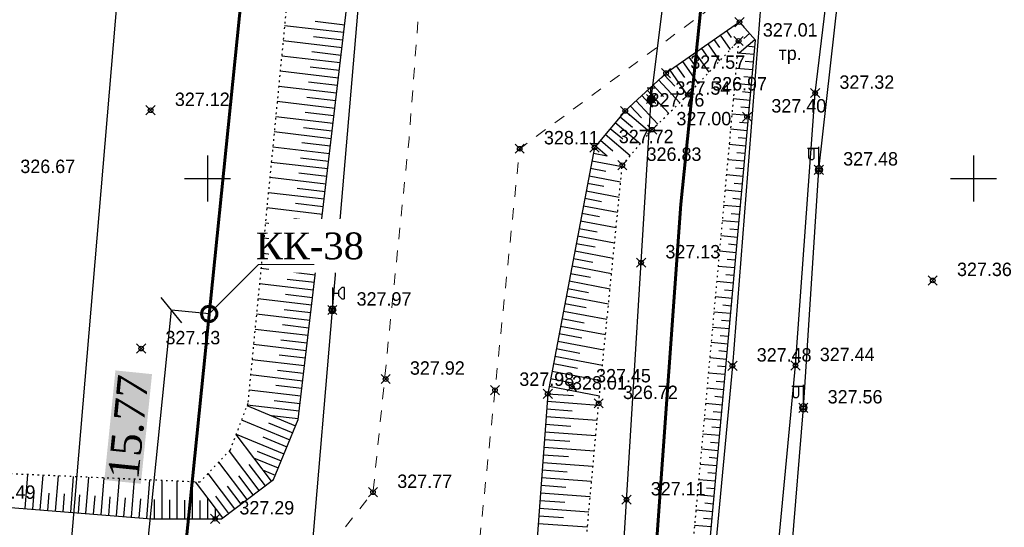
# Model space of a CAD drawing. Header units: metres. Extents: x 703769 to 722343, y 4313031 to 4317457.
# Tile 315 of 409: x 708216 to 708280, y 4315206 to 4315239. Entities that reach past the tile are written whole.
import ezdxf
from ezdxf import colors
from ezdxf.entities.mleader import LeaderData, LeaderLine
from ezdxf.math import Vec2, Vec3

# ---------------------------------------------------------------- set-up
doc = ezdxf.new("R2010")
doc.units = ezdxf.units.M
doc.header["$LTSCALE"] = 0.5
doc.header["$PDMODE"] = 35
doc.header["$PDSIZE"] = 0.3
for name, pattern in [('Auto_Street_NotBorder_Line_m1', [3, 1.5, -1.5]), ('ДОРОГИ_СТРОЯЩ', [9, 8, -1]), ('Контура низ откосов  Штриховая 0.1-0.5 - - - - - - -', [0.6, 0.1, -0.5])]:
    doc.linetypes.add(name, pattern=pattern)
for name, color, linetype in [('(001) Сетка', 92, 'Continuous'), ('(004) Точки рельефа', 7, 'Continuous'), ('(016) Кабель', 1, 'Continuous'), ('(019) Связь', 3, 'ИК_КАБ_СВЯЗИ'), ('(022) Возд. Линии', 7, 'Continuous'), ('(025) Дорога', 7, 'Continuous'), ('(035) Откосы', 7, 'Continuous')]:
    doc.layers.add(name, color=color, linetype=linetype)
doc.layers.add('AUTO#_ROADS_EXIST_L', color=7, linetype='Continuous', lineweight=15, true_color=0x000000)
doc.layers.add('HK1', color=36, linetype='Continuous', lineweight=60)
doc.layers.add('ВК_В1', color=134, linetype='Continuous', lineweight=40)
doc.styles.add('BM-431', font='txt')
doc.styles.add('D-431', font='txt')
doc.styles.add('Interproekt', font='isocpeur.ttf', dxfattribs={"width": 0.95, "oblique": 15})
doc.styles.add('S', font='txtwr', dxfattribs={"oblique": 15})
doc.styles.get("Standard").update_dxf_attribs({"font": 'times.ttf'})
doc.linetypes.add('ИК_КАБ_СВЯЗИ', pattern='A,4,["o",Standard,S=0.5,R=0,X=0,Y=-0.125],4,-2', length=10)
doc.linetypes.add('ИК_Э_КАБ_ВН', pattern='A,8,-2,["<<",Standard,S=1,R=0,X=0,Y=-0.5],8,[">>",Standard,S=1,R=0,X=-1,Y=-0.5],-2', length=20)
doc.linetypes.add('ИК_Э_КАБ_НН', pattern='A,8,-2,["<",Standard,S=1,R=0,X=0,Y=-0.5],8,[">",Standard,S=1,R=0,X=-0.5,Y=-0.5],-2', length=20)
doc.dimstyles.new('300', dxfattribs={"dimtxt": 2, "dimasz": 1.5, "dimexe": 0, "dimexo": 0, "dimgap": 1, "dimtad": 1, "dimzin": 0, "dimdsep": 46, "dimtxsty": 'Standard', "dimblk": 'OBLIQUE', "dimcen": 0, "dimclrd": 1, "dimclre": 1, "dimclrt": 1, "dimadec": 1, "dimazin": 0, "dimtfac": 1, "dimtofl": 0, "dimtmove": 0, "dimatfit": 3, "dimfxl": 3, "dimtfill": 2, "dimtfillclr": 7, "dimtolj": 1, "dimtzin": 0, "dimlwd": 25, "dimlwe": -1, "dimarcsym": 0})

# ---------------------------------------------------------------- blocks, each defined once
blk = doc.blocks.new('f')
at = {"layer": '(022) Возд. Линии'}
for points in [[(0, 0.25), (0, 1.5)], [(0, 1.4), (0.75, 1.4)]]:
    blk.add_lwpolyline(points, dxfattribs=at)
blk.add_lwpolyline([(0.4875, 0.65), (0.4875, 0.65, 0.4142136), (0.65, 0.8125), (0.65, 1.4), (0.325, 1.4), (0.325, 0.8125, 0.4142136)], format="xyb", close=True, dxfattribs=at)
blk.add_circle((0, 0), 0.25, dxfattribs=at)
blk = doc.blocks.new('*X145')
at = {"color": 0}
for p, q in [((9.52, 5.16), (10.47, 5.16)), ((9.52, 5.15), (10.47, 5.15)), ((9.53, 5.18), (10.46, 5.18)), ((9.53, 5.17), (10.46, 5.17)), ((9.54, 5.2), (10.45, 5.2)), ((9.54, 5.19), (10.46, 5.19)), ((9.55, 5.22), (10.44, 5.22)), ((9.55, 5.21), (10.45, 5.21)), ((9.56, 5.24), (10.43, 5.24)), ((9.56, 5.23), (10.44, 5.23)), ((9.57, 5.26), (10.42, 5.26)), ((9.57, 5.25), (10.43, 5.25)), ((9.58, 5.27), (10.41, 5.27)), ((9.59, 5.29), (10.4, 5.29)), ((9.59, 5.28), (10.41, 5.28)), ((9.6, 5.3), (10.39, 5.3)), ((9.61, 5.31), (10.38, 5.31)), ((9.62, 5.32), (10.37, 5.32)), ((9.63, 5.33), (10.37, 5.33)), ((9.64, 5.34), (10.36, 5.34)), ((9.65, 5.35), (10.35, 5.35)), ((9.66, 5.36), (10.34, 5.36)), ((9.67, 5.37), (10.32, 5.37)), ((9.68, 5.38), (10.31, 5.38)), ((9.69, 5.39), (10.3, 5.39)), ((9.71, 5.4), (10.29, 5.4)), ((9.72, 5.41), (10.27, 5.41)), ((9.74, 5.42), (10.26, 5.42)), ((9.75, 5.43), (10.24, 5.43)), ((9.77, 5.44), (10.22, 5.44)), ((9.79, 5.45), (10.2, 5.45)), ((9.82, 5.46), (10.18, 5.46)), ((9.85, 5.47), (10.15, 5.47)), ((9.88, 5.48), (10.11, 5.48)), ((9.94, 5.49), (10.05, 5.49)), ((9.5, 5.08), (10.49, 5.08)), ((9.5, 5.07), (10.49, 5.07)), ((9.5, 5.06), (10.49, 5.06)), ((9.5, 5.05), (10.49, 5.05)), ((9.5, 5.04), (10.49, 5.04)), ((9.5, 5.03), (10.49, 5.03)), ((9.5, 5.02), (10.5, 5.02)), ((9.5, 5.01), (10.5, 5.01)), ((9.5, 5), (10.5, 5)), ((9.5, 4.99), (10.5, 4.99)), ((9.5, 4.98), (10.5, 4.98)), ((9.5, 4.97), (10.5, 4.97)), ((9.5, 4.96), (10.49, 4.96)), ((9.5, 4.95), (10.49, 4.95)), ((9.5, 4.94), (10.49, 4.94)), ((9.5, 4.93), (10.49, 4.93)), ((9.5, 4.92), (10.49, 4.92)), ((9.5, 4.91), (10.49, 4.91)), ((9.5, 4.9), (10.49, 4.9)), ((9.51, 5.12), (10.48, 5.12)), ((9.51, 5.11), (10.48, 5.11)), ((9.51, 5.1), (10.48, 5.1)), ((9.51, 5.09), (10.49, 5.09)), ((9.51, 4.89), (10.49, 4.89)), ((9.51, 4.88), (10.48, 4.88)), ((9.51, 4.87), (10.48, 4.87)), ((9.51, 4.86), (10.48, 4.86)), ((9.52, 5.14), (10.47, 5.14)), ((9.52, 5.13), (10.48, 5.13)), ((9.52, 4.85), (10.48, 4.85)), ((9.52, 4.84), (10.47, 4.84)), ((9.52, 4.83), (10.47, 4.83)), ((9.53, 4.82), (10.47, 4.82)), ((9.53, 4.81), (10.46, 4.81)), ((9.53, 4.8), (10.46, 4.8)), ((9.54, 4.79), (10.45, 4.79)), ((9.54, 4.78), (10.45, 4.78)), ((9.55, 4.77), (10.44, 4.77)), ((9.55, 4.76), (10.44, 4.76)), ((9.56, 4.75), (10.43, 4.75)), ((9.56, 4.74), (10.43, 4.74)), ((9.57, 4.73), (10.42, 4.73)), ((9.58, 4.72), (10.41, 4.72)), ((9.58, 4.71), (10.41, 4.71)), ((9.59, 4.7), (10.4, 4.7)), ((9.6, 4.69), (10.39, 4.69)), ((9.61, 4.68), (10.39, 4.68)), ((9.61, 4.67), (10.38, 4.67)), ((9.62, 4.66), (10.37, 4.66)), ((9.63, 4.65), (10.36, 4.65)), ((9.64, 4.64), (10.35, 4.64)), ((9.65, 4.63), (10.34, 4.63)), ((9.66, 4.62), (10.33, 4.62)), ((9.67, 4.61), (10.32, 4.61)), ((9.69, 4.6), (10.31, 4.6)), ((9.7, 4.59), (10.29, 4.59)), ((9.71, 4.58), (10.28, 4.58)), ((9.73, 4.57), (10.26, 4.57)), ((9.75, 4.56), (10.25, 4.56)), ((9.76, 4.55), (10.23, 4.55)), ((9.78, 4.54), (10.21, 4.54)), ((9.81, 4.53), (10.18, 4.53)), ((9.83, 4.52), (10.16, 4.52)), ((9.87, 4.51), (10.12, 4.51)), ((9.91, 4.5), (10.08, 4.5))]:
    blk.add_line(p, q, dxfattribs=at)
blk = doc.blocks.new('I01070')
at = {"color": 0}
blk.add_circle((0.05, 0.03), 0.5, dxfattribs=at)
blk.add_blockref('*X145', (-9.95, -4.96), dxfattribs=at)
blk = doc.blocks.new('I0195')
at = {"layer": '(016) Кабель', "color": 0, "linetype": 'ИК_Э_КАБ_ВН'}
for p, q in [((-0.275, 0.74), (0.225, 0.74)), ((-0.025, 0.24), (-0.025, 0.74))]:
    blk.add_line(p, q, dxfattribs=at)
at = {"layer": '(016) Кабель', "color": 0, "linetype": 'ИК_Э_КАБ_ВН', "xscale": 0.5, "yscale": 0.5, "zscale": 0.5}
blk.add_blockref('I01070', (-0.025, -0.01), dxfattribs=at)
blk = doc.blocks.new('U1111')
for p, q in [((0.1, 0.45), (0.1, 2.95)), ((1.28934, 2.95), (0.85, 2.51066)), ((1.6, 2.95), (1.28934, 2.95)), ((1.6, 2.95), (1.6, 1.45)), ((0.1, 2.2), (0.85, 2.2)), ((0.85, 2.51066), (0.85, 1.88934)), ((0.85, 1.88934), (1.28934, 1.45)), ((1.28934, 1.45), (1.6, 1.45)), ((0, 0.05), (0.1, 0.05)), ((0, -0.05), (0, 0.05)), ((0.1, 0.05), (0.1, -0.05)), ((0.1, -0.05), (0, -0.05))]:
    blk.add_line(p, q)
blk.add_lwpolyline([(0.55, 0), (0.3, 0.433013), (-0.2, 0.433013), (-0.45, 0), (-0.2, -0.433013), (0.3, -0.433013)], close=True)
at = {"color": 4, "style": 'S', "oblique": 15}
blk.add_attdef('Z', (1.142936, -1.391276), '', height=2, dxfattribs=at)
blk = doc.blocks.new('Setka')
at = {"layer": '(001) Сетка'}
for p, q in [((0, 1.5), (0, -1.5)), ((-1.5, 0), (1.5, 0))]:
    blk.add_line(p, q, dxfattribs=at)
blk = doc.blocks.new('_Dot')
at = {"color": 0, "linetype": 'ByBlock', "lineweight": -2}
blk.add_line((-0.5, 0), (-1, 0), dxfattribs=at)
at = {"color": 0, "linetype": 'ByBlock', "const_width": 0.5}
blk.add_lwpolyline([(-0.25, 0, 1), (0.25, 0, 1)], format="xyb", close=True, dxfattribs=at)
blk = doc.blocks.new('_Oblique')
at = {"color": 0, "linetype": 'ByBlock', "lineweight": -2}
blk.add_line((-0.5, -0.5), (0.5, 0.5), dxfattribs=at)
blk = doc.blocks.new('*D557')
at = {"color": 1, "lineweight": 25, "transparency": 16777216}
blk.add_line((708224.515, 4315204.165), (708226.104, 4315219.857), dxfattribs=at)
at = {"color": 1, "transparency": 16777216}
for p, q in [((708228.571, 4315219.607), (708226.104, 4315219.857)), ((708226.982, 4315203.915), (708224.515, 4315204.165))]:
    blk.add_line(p, q, dxfattribs=at)
at = {"layer": 'Defpoints', "color": 0, "lineweight": 40, "transparency": 16777216}
for p in [(708226.104, 4315219.857), (708228.571, 4315219.607), (708226.982, 4315203.915)]:
    blk.add_point(p, dxfattribs=at)
at = {"color": 1, "lineweight": 25, "transparency": 16777216, "xscale": 1.5, "yscale": 1.5, "zscale": 1.5}
for p, rotation in [((708226.104, 4315219.857), 84.21788744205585), ((708224.515, 4315204.165), 264.2178874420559)]:
    blk.add_blockref('_Oblique', p, dxfattribs=dict(at, rotation=rotation))
at = {"color": 1, "lineweight": 40, "transparency": 16777216, "insert": (708223.3, 4315212.214), "char_height": 2, "attachment_point": 5, "rotation": 84.21789, "bg_fill": 1, "box_fill_scale": 1.1, "bg_fill_color": 7, "bg_fill_true_color": 16777215, "bg_fill_transparency": 0}
blk.add_mtext('\\A1;15.77', dxfattribs=at)

msp = doc.modelspace()

# ---------------------------------------------------------------- linework, layer by layer
at = {"layer": '(016) Кабель', "linetype": 'ИК_Э_КАБ_НН', "flags": 128}
for points, elevation in [([(708148.162, 4314184.928), (708151.497, 4314225.638), (708155.946, 4314277.346), (708160.092, 4314325.308), (708165.82, 4314399.254), (708169.045, 4314439.184), (708172.399, 4314480.837), (708175.762, 4314521.367), (708178.982, 4314558.811), (708182.201, 4314596.426), (708185.813, 4314637.091), (708189.128, 4314677.545), (708192.281, 4314716.43), (708195.859, 4314758.023), (708198.741, 4314794.021), (708202.87, 4314842.96), (708206.45, 4314887.572), (708209.623, 4314925.94), (708213.998, 4314964.466), (708217.888, 4315003.776), (708222.285, 4315053.198), (708227.646, 4315118.21), (708230.7, 4315153.26), (708233.599, 4315183.887), (708236.608, 4315219.867), (708239.917, 4315258.483), (708242.964, 4315292.096), (708245.88, 4315324.716), (708249.037, 4315363.449), (708251.639, 4315395.315), (708254.553, 4315428.663), (708258.525, 4315473.098), (708262.105, 4315516.97), (708265.007, 4315550.248), (708267.691, 4315583.251), (708270.438, 4315616.597), (708274.286, 4315657.842), (708277.622, 4315697.97), (708280.245, 4315726.073), (708282.134, 4315747.294), (708285.192, 4315782.765), (708287.519, 4315812.482), (708289.716, 4315837.095), (708292.577, 4315870.499), (708295.609, 4315906.644), (708298.169, 4315937.003), (708301.105, 4315969.327), (708303.908, 4316001.447), (708306.247, 4316027.782), (708309.271, 4316062.456), (708312.329, 4316097.927), (708314.656, 4316127.644), (708316.853, 4316152.257), (708319.714, 4316185.661), (708322.746, 4316221.806), (708325.306, 4316252.165), (708328.242, 4316284.489), (708331.045, 4316316.609), (708331.607, 4316322.941)], 325.652), ([(708249.985, 4314981.479), (708250.82, 4314994.453), (708251.559, 4315005.82), (708252.37, 4315018.441), (708253.053, 4315029.231), (708253.787, 4315042.038), (708254.637, 4315054.862), (708255.635, 4315071.329), (708256.598, 4315086.747), (708257.467, 4315101.098), (708258.354, 4315115.971), (708259.411, 4315132.067), (708260.336, 4315147.885), (708261.397, 4315163.669), (708264.541, 4315183.982), (708266.176, 4315199.034), (708267.362, 4315213.475), (708268.374, 4315229.02), (708269.845, 4315242.198), (708271.828, 4315255.337), (708273.674, 4315269.524), (708275.505, 4315283.281), (708277.38, 4315297.394), (708281.752, 4315326.597), (708283.598, 4315341.056), (708285.41, 4315355.306), (708287.069, 4315373.866), (708288.446, 4315388.958), (708289.84, 4315403.858), (708291.182, 4315418.537), (708292.537, 4315433.784), (708294.032, 4315449.283), (708295.507, 4315463.66), (708296.078, 4315478.064), (708297.37, 4315493.303), (708298.657, 4315508.657), (708299.851, 4315523.654), (708301.076, 4315538.719), (708302.334, 4315553.605), (708303.538, 4315568.681), (708306.01, 4315599.024), (708308.439, 4315629.26), (708310.925, 4315659.518), (708314.819, 4315705.429), (708316.066, 4315721.797), (708317.423, 4315737.878), (708318.736, 4315752.964), (708319.999, 4315767.605), (708321.351, 4315784.629), (708322.651, 4315800.258), (708323.922, 4315814.9), (708325.202, 4315828.081), (708326.515, 4315842.883), (708327.984, 4315858.663), (708329.163, 4315872.867), (708330.365, 4315887.889), (708331.555, 4315902.908), (708332.679, 4315917.08), (708333.897, 4315932.711), (708335.115, 4315947.857), (708336.225, 4315962.741), (708337.469, 4315977.821), (708338.545, 4315992.145), (708339.663, 4316007.377), (708340.941, 4316022.682), (708342.079, 4316037.728), (708343.178, 4316052.432), (708344.309, 4316067.191), (708345.452, 4316082.234), (708346.637, 4316096.926), (708347.806, 4316111.892), (708349.626, 4316127.437), (708351.153, 4316141.846), (708352.719, 4316156.666), (708355.709, 4316187.043), (708356.969, 4316201.735), (708358.286, 4316216.561), (708359.517, 4316231.321), (708360.786, 4316246.466), (708362.123, 4316261.412), (708363.033, 4316272.851), (708364.289, 4316286.262), (708365.798, 4316301.906), (708367.145, 4316317.788)], 326.597)]:
    msp.add_lwpolyline(points, dxfattribs=dict(at, elevation=elevation))
at = {"layer": '(019) Связь', "flags": 128}
for points, elevation in [([(708317.145, 4316324.221), (708301.016, 4316142.912), (708256.741, 4315645.198), (708241.57, 4315465.518), (708189.214, 4314845.558), (708166.334, 4314514.295), (708160.318, 4314448.76), (708146.619, 4314291.453), (708137.034, 4314165.721), (708137.034, 4314165.721), (708137.034, 4314165.721), (708136.895, 4314100.448), (708136.888, 4314097.122)], 324.516), ([(708153.006, 4314105.043), (708156.993, 4314142.734), (708156.993, 4314142.734), (708174.147, 4314200.184), (708174.323, 4314203.958), (708195.362, 4314453.153), (708204.073, 4314563.084), (708218.911, 4314738.478), (708226.164, 4314758.135), (708236.601, 4314958.674), (708237.563, 4314979.166), (708241.532, 4315051.931), (708251.542, 4315144.303), (708253.161, 4315164.518), (708257.428, 4315233.645), (708258.881, 4315245.481), (708269.326, 4315369.847), (708270.394, 4315382.606), (708278.265, 4315465.509), (708280.616, 4315477.921), (708295.324, 4315641.488), (708303.766, 4315706.848), (708303.348, 4315724.234), (708305.187, 4315772.118), (708306.696, 4315783.119), (708308.615, 4315806.312), (708309.889, 4315815.038), (708320.552, 4315934.795), (708321.594, 4315946.168), (708336.888, 4316115.682), (708345.287, 4316227.711), (708346.981, 4316228.783), (708355.083, 4316230.156), (708358.134, 4316229.662)], 325.431)]:
    msp.add_lwpolyline(points, dxfattribs=dict(at, elevation=elevation))
at = {"layer": '(025) Дорога', "elevation": 327.439, "flags": 128}
msp.add_lwpolyline([(708258.657, 4315172.894), (708262.719, 4315172.57), (708266.848, 4315216.244), (708268.13, 4315234.035), (708269.31, 4315243.766), (708264.585, 4315239.897), (708262.731, 4315216.214), (708258.657, 4315172.894)], dxfattribs=at)
at = {"layer": '(035) Откосы'}
for p, q in [((708235.478, 4315238.726, -0.295), (708237.415, 4315238.498, -0.295)), ((708233.493, 4315238.459, -0.295), (708237.356, 4315238.004, -0.295)), ((708262.661, 4315237.675, 327.137), (708262.368, 4315238.097, 327.137)), ((708233.397, 4315237.467, -0.295), (708237.24, 4315237.014, -0.295)), ((708235.372, 4315237.736, -0.295), (708237.298, 4315237.509, -0.295)), ((708261.901, 4315237.018, 327.137), (708261.547, 4315237.527, 327.137)), ((708262.604, 4315236.881, 327.137), (708261.958, 4315237.812, 327.137)), ((708263.177, 4315236.656, 327.137), (708264.182, 4315237.544, 327.137)), ((708263.482, 4315237.593, 327.137), (708263.851, 4315237.918, 327.137)), ((708235.265, 4315236.745, -0.295), (708237.182, 4315236.519, -0.295)), ((708261.14, 4315236.361, 327.137), (708260.726, 4315236.957, 327.137)), ((708261.904, 4315236.137, 327.137), (708261.137, 4315237.242, 327.137)), ((708263.65, 4315237.115, 327.137), (708264.195, 4315237.065, 327.137)), ((708233.3, 4315236.475, -0.295), (708237.123, 4315236.025, -0.295)), ((708260.505, 4315234.648, 327.137), (708259.495, 4315236.103, 327.137)), ((708260.38, 4315235.704, 327.137), (708259.905, 4315236.388, 327.137)), ((708261.205, 4315235.392, 327.137), (708260.316, 4315236.672, 327.137)), ((708263.06, 4315236.666, 327.137), (708264.15, 4315236.568, 327.137)), ((708263.559, 4315236.119, 327.137), (708264.105, 4315236.07, 327.137)), ((708233.203, 4315235.483, -0.295), (708237.007, 4315235.035, -0.295)), ((708235.158, 4315235.755, -0.295), (708237.065, 4315235.53, -0.295)), ((708259.805, 4315233.904, 327.137), (708258.674, 4315235.533, 327.137)), ((708259.62, 4315235.047, 327.137), (708259.084, 4315235.818, 327.137)), ((708262.969, 4315235.671, 327.137), (708264.059, 4315235.572, 327.137)), ((708235.052, 4315234.764, -0.295), (708236.949, 4315234.541, -0.295)), ((708259.291, 4315233.404, 327.137), (708257.912, 4315234.89, 327.137)), ((708258.964, 4315234.491, 327.137), (708258.278, 4315235.23, 327.137)), ((708263.469, 4315235.124, 327.137), (708264.014, 4315235.075, 327.137)), ((708233.107, 4315234.491, -0.295), (708236.89, 4315234.046, -0.295)), ((708258.575, 4315232.706, 327.137), (708257.179, 4315234.21, 327.137)), ((708258.239, 4315233.803, 327.137), (708257.545, 4315234.55, 327.137)), ((708262.879, 4315234.676, 327.137), (708263.969, 4315234.577, 327.137)), ((708263.379, 4315234.129, 327.137), (708263.924, 4315234.08, 327.137)), ((708233.01, 4315233.5, -0.295), (708236.774, 4315233.056, -0.295)), ((708234.945, 4315233.773, -0.295), (708236.832, 4315233.551, -0.295)), ((708257.859, 4315232.009, 327.137), (708256.447, 4315233.53, 327.137)), ((708257.515, 4315233.114, 327.137), (708256.813, 4315233.87, 327.137)), ((708262.788, 4315233.681, 327.137), (708263.879, 4315233.582, 327.137)), ((708257.345, 4315231.477, 327.137), (708255.717, 4315232.849, 327.137)), ((708256.79, 4315232.426, 327.137), (708256.081, 4315233.19, 327.137)), ((708263.288, 4315233.134, 327.137), (708263.834, 4315233.084, 327.137)), ((708232.913, 4315232.508, -0.295), (708236.657, 4315232.067, -0.295)), ((708234.839, 4315232.783, -0.295), (708236.716, 4315232.562, -0.295)), ((708256.21, 4315231.78, 327.137), (708255.395, 4315232.466, 327.137)), ((708262.698, 4315232.686, 327.137), (708263.788, 4315232.587, 327.137)), ((708234.732, 4315231.792, -0.295), (708236.599, 4315231.572, -0.295)), ((708255.567, 4315231.015, 327.137), (708254.751, 4315231.702, 327.137)), ((708256.704, 4315230.71, 327.137), (708255.073, 4315232.084, 327.137)), ((708262.607, 4315231.69, 327.137), (708263.698, 4315231.591, 327.137)), ((708263.198, 4315232.139, 327.137), (708263.743, 4315232.089, 327.137)), ((708232.817, 4315231.516, -0.295), (708236.541, 4315231.077, -0.295)), ((708254.924, 4315230.249, 327.137), (708254.107, 4315230.938, 327.137)), ((708256.062, 4315229.944, 327.137), (708254.429, 4315231.32, 327.137)), ((708263.107, 4315231.143, 327.137), (708263.653, 4315231.094, 327.137)), ((708232.72, 4315230.524, -0.295), (708236.424, 4315230.088, -0.295)), ((708234.626, 4315230.801, -0.295), (708236.483, 4315230.583, -0.295)), ((708254.545, 4315229.915, 327.137), (708253.785, 4315230.556, 327.137)), ((708262.517, 4315230.695, 327.137), (708263.608, 4315230.596, 327.137)), ((708234.519, 4315229.811, -0.295), (708236.366, 4315229.593, -0.295)), ((708254.545, 4315229.915, 327.137), (708253.649, 4315230.085, 327.137)), ((708262.426, 4315229.7, 327.137), (708263.517, 4315229.601, 327.137)), ((708263.017, 4315230.148, 327.137), (708263.563, 4315230.099, 327.137)), ((708232.624, 4315229.532, -0.295), (708236.308, 4315229.098, -0.295)), ((708254.472, 4315228.912, 327.137), (708253.462, 4315229.104, 327.137)), ((708255.53, 4315229.22, 327.137), (708253.556, 4315229.594, 327.137)), ((708262.927, 4315229.153, 327.137), (708263.472, 4315229.103, 327.137)), ((708232.527, 4315228.541, -0.295), (708236.191, 4315228.109, -0.295)), ((708234.412, 4315228.82, -0.295), (708236.249, 4315228.604, -0.295)), ((708255.431, 4315228.222, 327.137), (708253.369, 4315228.613, 327.137)), ((708262.336, 4315228.705, 327.137), (708263.427, 4315228.606, 327.137)), ((708234.306, 4315227.829, -0.295), (708236.133, 4315227.614, -0.295)), ((708254.329, 4315227.922, 327.137), (708253.276, 4315228.122, 327.137)), ((708262.245, 4315227.71, 327.137), (708263.337, 4315227.611, 327.137)), ((708262.836, 4315228.158, 327.137), (708263.382, 4315228.108, 327.137)), ((708232.43, 4315227.549, -0.295), (708236.075, 4315227.12, -0.295)), ((708254.186, 4315226.932, 327.137), (708253.09, 4315227.14, 327.137)), ((708255.332, 4315227.223, 327.137), (708253.183, 4315227.631, 327.137)), ((708262.746, 4315227.163, 327.137), (708263.292, 4315227.113, 327.137)), ((708232.334, 4315226.557, -0.295), (708235.958, 4315226.13, -0.295)), ((708234.199, 4315226.839, -0.295), (708236.016, 4315226.625, -0.295)), ((708255.233, 4315226.225, 327.137), (708252.997, 4315226.649, 327.137)), ((708262.155, 4315226.714, 327.137), (708263.246, 4315226.615, 327.137)), ((708234.093, 4315225.848, -0.295), (708235.9, 4315225.635, -0.295)), ((708254.044, 4315225.942, 327.137), (708252.904, 4315226.158, 327.137)), ((708262.655, 4315226.167, 327.137), (708263.201, 4315226.118, 327.137)), ((708232.237, 4315225.565, -0.295), (708235.842, 4315225.141, -0.295)), ((708253.901, 4315224.952, 327.137), (708252.718, 4315225.176, 327.137)), ((708255.134, 4315225.227, 327.137), (708252.811, 4315225.667, 327.137)), ((708262.064, 4315225.719, 327.137), (708263.156, 4315225.62, 327.137)), ((708262.565, 4315225.172, 327.137), (708263.111, 4315225.123, 327.137)), ((708232.14, 4315224.573, -0.295), (708235.725, 4315224.151, -0.295)), ((708233.986, 4315224.858, -0.295), (708235.783, 4315224.646, -0.295)), ((708255.035, 4315224.228, 327.137), (708252.625, 4315224.685, 327.137)), ((708261.974, 4315224.724, 327.137), (708263.066, 4315224.625, 327.137)), ((708233.88, 4315223.867, -0.295), (708235.667, 4315223.656, -0.295)), ((708253.759, 4315223.962, 327.137), (708252.532, 4315224.194, 327.137)), ((708262.475, 4315224.177, 327.137), (708263.021, 4315224.127, 327.137)), ((708232.044, 4315223.581, -0.295), (708235.609, 4315223.162, -0.295)), ((708253.616, 4315222.972, 327.137), (708252.346, 4315223.213, 327.137)), ((708254.936, 4315223.23, 327.137), (708252.439, 4315223.704, 327.137)), ((708261.883, 4315223.729, 327.137), (708262.975, 4315223.63, 327.137)), ((708262.384, 4315223.182, 327.137), (708262.93, 4315223.132, 327.137)), ((708231.947, 4315222.59, -0.295), (708235.492, 4315222.172, -0.295)), ((708233.773, 4315222.876, -0.295), (708235.55, 4315222.667, -0.295)), ((708254.837, 4315222.232, 327.137), (708252.253, 4315222.722, 327.137)), ((708261.793, 4315222.734, 327.137), (708262.885, 4315222.635, 327.137)), ((708253.473, 4315221.982, 327.137), (708252.16, 4315222.231, 327.137)), ((708262.294, 4315222.186, 327.137), (708262.84, 4315222.137, 327.137)), ((708231.851, 4315221.598, -0.295), (708235.376, 4315221.183, -0.295)), ((708233.666, 4315221.886, -0.295), (708235.434, 4315221.677, -0.295)), ((708253.331, 4315220.992, 327.137), (708251.973, 4315221.249, 327.137)), ((708254.738, 4315221.233, 327.137), (708252.066, 4315221.74, 327.137)), ((708261.702, 4315221.738, 327.137), (708262.795, 4315221.639, 327.137)), ((708231.754, 4315220.606, -0.295), (708235.259, 4315220.193, -0.295)), ((708233.56, 4315220.895, -0.295), (708235.317, 4315220.688, -0.295)), ((708254.639, 4315220.235, 327.137), (708251.88, 4315220.758, 327.137)), ((708261.612, 4315220.743, 327.137), (708262.704, 4315220.644, 327.137)), ((708262.203, 4315221.191, 327.137), (708262.75, 4315221.142, 327.137)), ((708253.188, 4315220.002, 327.137), (708251.787, 4315220.267, 327.137)), ((708262.113, 4315220.196, 327.137), (708262.659, 4315220.146, 327.137)), ((708231.657, 4315219.614, -0.295), (708235.143, 4315219.204, -0.295)), ((708233.453, 4315219.904, -0.295), (708235.201, 4315219.699, -0.295)), ((708254.54, 4315219.237, 327.137), (708251.694, 4315219.776, 327.137)), ((708261.521, 4315219.748, 327.137), (708262.614, 4315219.649, 327.137)), ((708233.347, 4315218.914, -0.295), (708235.084, 4315218.709, -0.295)), ((708254.441, 4315218.238, 327.137), (708251.508, 4315218.794, 327.137)), ((708253.046, 4315219.011, 327.137), (708251.601, 4315219.285, 327.137)), ((708261.431, 4315218.753, 327.137), (708262.524, 4315218.654, 327.137)), ((708262.023, 4315219.201, 327.137), (708262.569, 4315219.151, 327.137)), ((708231.561, 4315218.622, -0.295), (708235.026, 4315218.214, -0.295)), ((708252.903, 4315218.021, 327.137), (708251.415, 4315218.304, 327.137)), ((708261.932, 4315218.206, 327.137), (708262.479, 4315218.156, 327.137)), ((708231.464, 4315217.631, -0.295), (708234.909, 4315217.225, -0.295)), ((708233.24, 4315217.923, -0.295), (708234.968, 4315217.72, -0.295)), ((708254.342, 4315217.24, 327.137), (708251.322, 4315217.813, 327.137)), ((708261.34, 4315217.758, 327.137), (708262.433, 4315217.658, 327.137)), ((708233.133, 4315216.932, -0.295), (708234.851, 4315216.73, -0.295)), ((708254.243, 4315216.242, 327.137), (708251.136, 4315216.831, 327.137)), ((708252.761, 4315217.031, 327.137), (708251.229, 4315217.322, 327.137)), ((708261.25, 4315216.762, 327.137), (708262.343, 4315216.663, 327.137)), ((708261.842, 4315217.21, 327.137), (708262.388, 4315217.161, 327.137)), ((708231.367, 4315216.639, -0.295), (708234.793, 4315216.235, -0.295)), ((708252.618, 4315216.041, 327.137), (708251.043, 4315216.34, 327.137)), ((708261.751, 4315216.215, 327.137), (708262.298, 4315216.166, 327.137)), ((708231.271, 4315215.647, -0.295), (708234.676, 4315215.246, -0.295)), ((708233.027, 4315215.942, -0.295), (708234.735, 4315215.741, -0.295)), ((708254.144, 4315215.243, 327.137), (708250.95, 4315215.849, 327.137)), ((708261.159, 4315215.767, 327.137), (708262.253, 4315215.668, 327.137)), ((708232.92, 4315214.951, -0.295), (708234.618, 4315214.751, -0.295)), ((708254.045, 4315214.245, 327.137), (708250.763, 4315214.867, 327.137)), ((708252.475, 4315215.051, 327.137), (708250.857, 4315215.358, 327.137)), ((708261.661, 4315215.22, 327.137), (708262.208, 4315215.17, 327.137)), ((708231.174, 4315214.655, -0.295), (708234.56, 4315214.256, -0.295)), ((708252.352, 4315214.253, 327.137), (708250.671, 4315214.376, 327.137)), ((708261.069, 4315214.772, 327.137), (708262.163, 4315214.673, 327.137)), ((708261.571, 4315214.225, 327.137), (708262.117, 4315214.175, 327.137)), ((708231.036, 4315213.621, -0.295), (708234.213, 4315212.307, -0.295)), ((708231.053, 4315213.666, -0.295), (708234.443, 4315213.267, -0.295)), ((708232.814, 4315213.961, -0.295), (708234.502, 4315213.762, -0.295)), ((708253.985, 4315213.632, 327.137), (708250.635, 4315213.878, 327.137)), ((708260.979, 4315213.777, 327.137), (708262.072, 4315213.678, 327.137)), ((708232.628, 4315212.979, -0.295), (708234.385, 4315212.772, -0.295)), ((708252.269, 4315213.257, 327.137), (708250.598, 4315213.38, 327.137)), ((708261.48, 4315213.23, 327.137), (708262.027, 4315213.18, 327.137)), ((708230.681, 4315212.689, -0.295), (708233.833, 4315211.386, -0.295)), ((708232.441, 4315212.501, -0.295), (708234.023, 4315211.847, -0.295)), ((708252.187, 4315212.261, 327.137), (708250.525, 4315212.383, 327.137)), ((708253.895, 4315212.637, 327.137), (708250.562, 4315212.881, 327.137)), ((708260.888, 4315212.782, 327.137), (708261.982, 4315212.682, 327.137)), ((708230.314, 4315211.727, -0.295), (708232.614, 4315208.684, -0.295)), ((708230.326, 4315211.758, -0.295), (708233.452, 4315210.466, -0.295)), ((708253.805, 4315211.641, 327.137), (708250.489, 4315211.885, 327.137)), ((708260.798, 4315211.786, 327.137), (708261.892, 4315211.687, 327.137)), ((708261.39, 4315212.234, 327.137), (708261.937, 4315212.185, 327.137)), ((708232.073, 4315211.575, -0.295), (708233.642, 4315210.926, -0.295)), ((708252.106, 4315211.265, 327.137), (708250.452, 4315211.386, 327.137)), ((708261.299, 4315211.239, 327.137), (708261.846, 4315211.19, 327.137)), ((708229.877, 4315210.653, -0.295), (708231.819, 4315208.083, -0.295)), ((708231.705, 4315210.649, -0.295), (708233.262, 4315210.005, -0.295)), ((708252.024, 4315210.269, 327.137), (708250.379, 4315210.39, 327.137)), ((708253.714, 4315210.646, 327.137), (708250.415, 4315210.888, 327.137)), ((708260.707, 4315210.791, 327.137), (708261.801, 4315210.692, 327.137)), ((708229.183, 4315209.919, -0.295), (708231.024, 4315207.482, -0.295)), ((708231.161, 4315209.78, -0.295), (708232.217, 4315208.383, -0.295)), ((708231.46, 4315210.211, -0.295), (708233.072, 4315209.545, -0.295)), ((708253.624, 4315209.651, 327.137), (708250.342, 4315209.891, 327.137)), ((708260.617, 4315209.796, 327.137), (708261.711, 4315209.697, 327.137)), ((708261.209, 4315210.244, 327.137), (708261.756, 4315210.194, 327.137)), ((708216.706, 4315209.112, -0.295), (708216.528, 4315206.887, -0.295)), ((708217.702, 4315209.069, -0.295), (708217.521, 4315206.808, -0.295)), ((708228.489, 4315209.185, -0.295), (708230.229, 4315206.882, -0.295)), ((708230.476, 4315209.034, -0.295), (708231.422, 4315207.783, -0.295)), ((708232.052, 4315209.427, -0.295), (708232.881, 4315209.085, -0.295)), ((708251.942, 4315209.273, 327.137), (708250.306, 4315209.393, 327.137)), ((708261.119, 4315209.249, 327.137), (708261.666, 4315209.199, 327.137)), ((708218.698, 4315209.025, -0.295), (708218.514, 4315206.728, -0.295)), ((708219.694, 4315208.981, -0.295), (708219.507, 4315206.649, -0.295)), ((708220.69, 4315208.937, -0.295), (708220.5, 4315206.57, -0.295)), ((708221.686, 4315208.894, -0.295), (708221.493, 4315206.49, -0.295)), ((708222.682, 4315208.85, -0.295), (708222.487, 4315206.411, -0.295)), ((708223.678, 4315208.806, -0.295), (708223.48, 4315206.331, -0.295)), ((708224.674, 4315208.763, -0.295), (708224.473, 4315206.252, -0.295)), ((708225.468, 4315208.728, -0.295), (708225.468, 4315206.225, -0.295)), ((708226.464, 4315208.684, -0.295), (708226.464, 4315206.225, -0.295)), ((708227.461, 4315208.641, -0.295), (708227.461, 4315206.225, -0.295)), ((708227.658, 4315208.632, -0.295), (708229.435, 4315206.281, -0.295)), ((708251.861, 4315208.277, 327.137), (708250.233, 4315208.396, 327.137)), ((708253.534, 4315208.655, 327.137), (708250.269, 4315208.895, 327.137)), ((708260.526, 4315208.801, 327.137), (708261.621, 4315208.701, 327.137)), ((708217.114, 4315207.969, -0.295), (708217.024, 4315206.848, -0.295)), ((708218.109, 4315207.907, -0.295), (708218.018, 4315206.768, -0.295)), ((708219.103, 4315207.846, -0.295), (708219.011, 4315206.689, -0.295)), ((708220.098, 4315207.784, -0.295), (708220.004, 4315206.609, -0.295)), ((708229.731, 4315208.367, -0.295), (708230.627, 4315207.182, -0.295)), ((708253.444, 4315207.66, 327.137), (708250.196, 4315207.898, 327.137)), ((708260.436, 4315207.806, 327.137), (708261.53, 4315207.706, 327.137)), ((708261.028, 4315208.254, 327.137), (708261.575, 4315208.204, 327.137)), ((708221.092, 4315207.723, -0.295), (708220.997, 4315206.53, -0.295)), ((708222.087, 4315207.661, -0.295), (708221.99, 4315206.451, -0.295)), ((708223.081, 4315207.6, -0.295), (708222.983, 4315206.371, -0.295)), ((708224.076, 4315207.538, -0.295), (708223.976, 4315206.292, -0.295)), ((708224.97, 4315207.487, -0.295), (708224.97, 4315206.225, -0.295)), ((708225.966, 4315207.466, -0.295), (708225.966, 4315206.225, -0.295)), ((708226.963, 4315207.444, -0.295), (708226.963, 4315206.225, -0.295)), ((708227.959, 4315207.422, -0.295), (708227.959, 4315206.225, -0.295)), ((708228.457, 4315207.574, -0.295), (708228.457, 4315206.225, -0.295)), ((708228.987, 4315207.7, -0.295), (708229.832, 4315206.581, -0.295)), ((708251.779, 4315207.281, 327.137), (708250.159, 4315207.4, 327.137)), ((708260.938, 4315207.258, 327.137), (708261.485, 4315207.209, 327.137)), ((708228.955, 4315206.915, -0.295), (708228.955, 4315206.225, -0.295)), ((708253.353, 4315206.664, 327.137), (708250.123, 4315206.901, 327.137)), ((708260.345, 4315206.81, 327.137), (708261.44, 4315206.711, 327.137)), ((708253.263, 4315205.669, 327.137), (708250.05, 4315205.905, 327.137)), ((708251.697, 4315206.285, 327.137), (708250.086, 4315206.403, 327.137)), ((708260.847, 4315206.263, 327.137), (708261.395, 4315206.213, 327.137)), ((708260.255, 4315205.815, 327.137), (708261.35, 4315205.716, 327.137))]:
    msp.add_line(p, q, dxfattribs=at)
at = {"layer": '(035) Откосы', "linetype": 'Контура низ откосов  Штриховая 0.1-0.5 - - - - - - -'}
for points, elevation in [([(708239.279, 4315254.33), (708235.144, 4315255.403), (708231.086, 4315213.754), (708229.924, 4315210.703), (708227.953, 4315208.619), (708212.134, 4315209.313)], -0.295), ([(708250.71, 4315177.51), (708253.997, 4315213.763), (708255.54, 4315229.32), (708257.487, 4315231.646), (708259.82, 4315233.919), (708263.13, 4315237.441), (708257.556, 4315176.138), (708250.71, 4315177.51)], 326.937)]:
    msp.add_lwpolyline(points, dxfattribs=dict(at, elevation=elevation))
at = {"layer": '(035) Откосы', "flags": 128}
for points, elevation in [([(708212.059, 4315207.245), (708224.812, 4315206.225), (708229.361, 4315206.225), (708232.762, 4315208.795), (708234.377, 4315212.703), (708239.279, 4315254.33)], -0.295), ([(708263.189, 4315238.667), (708258.396, 4315235.34), (708255.732, 4315232.867), (708253.724, 4315230.483), (708250.672, 4315214.385), (708247.859, 4315176.046), (708258.525, 4315174.597), (708264.233, 4315237.485), (708263.189, 4315238.667)], 327.137)]:
    msp.add_lwpolyline(points, dxfattribs=dict(at, elevation=elevation))
at = {"color": 7, "lineweight": 60, "flags": 128}
msp.add_lwpolyline([(708304.899, 4315683.04), (708296.663, 4315617.1), (708296.663, 4315617.1), (708289.979, 4315551.483), (708283.868, 4315485.698), (708276.735, 4315415.696), (708271.217, 4315359.016), (708265.312, 4315285.041), (708259.353, 4315226.771), (708255.788, 4315176.974), (708252.246, 4315129.361), (708243.301, 4315028.005), (708240.115, 4314986.119), (708237.465, 4314926.667)], dxfattribs=at)
at = {"color": 36, "lineweight": 60, "flags": 128}
msp.add_lwpolyline([(708246.217, 4315460.394), (708240.375, 4315379.164), (708236.764, 4315328.969), (708237.734, 4315319.158), (708233.607, 4315269.337), (708224.852, 4315182.876), (708209.931, 4315028.757), (708168.472, 4315015.744)], dxfattribs=at)
at = {"color": 0, "linetype": 'ByBlock', "lineweight": -2, "transparency": 16777216}
for p in [(708263.189, 4315238.667, 327.432), (708263.13, 4315237.441, 327.007), (708258.396, 4315235.34, 327.568), (708259.82, 4315233.919, 326.97), (708268.13, 4315234.035, 327.322), (708257.428, 4315233.645, 327.536), (708224.741, 4315232.913, 327.122), (708255.732, 4315232.867, 327.762), (708263.686, 4315232.483, 327.401), (708257.487, 4315231.646, 327), (708248.839, 4315230.4, 328.109), (708253.724, 4315230.483, 327.715), (708255.54, 4315229.32, 326.829), (708268.374, 4315229.02, 327.484), (708256.768, 4315222.956, 327.126), (708275.807, 4315221.797, 327.357), (708236.608, 4315219.867, 327.966), (708224.127, 4315217.344, 327.131), (708262.731, 4315216.214, 327.484), (708266.848, 4315216.244, 327.439), (708240.087, 4315215.353, 327.92), (708247.23, 4315214.625, 327.982), (708252.24, 4315214.854, 327.448), (708250.672, 4315214.385, 328.014), (708253.997, 4315213.763, 326.725), (708267.362, 4315213.475, 327.56), (708239.263, 4315207.961, 327.774), (708255.812, 4315207.472, 327.111), (708228.955, 4315206.225, 327.294)]:
    msp.add_point(p, dxfattribs=at)
at = {"layer": 'AUTO#_ROADS_EXIST_L', "linetype": 'Auto_Street_NotBorder_Line_m1', "lineweight": 15, "elevation": -0.295, "flags": 128}
for points in [[(708231.316, 4315449.496), (708240.15, 4315448.706), (708249.965, 4315444.501), (708256.852, 4315440.887), (708259.136, 4315437.804), (708248.019, 4315306.624), (708242.597, 4315243.974), (708241.617, 4315231.042), (708239.263, 4315207.961), (708236.484, 4315204.492), (708231.96, 4315202.818), (708210.343, 4315205.779)], [(708296.321, 4315267.552), (708290.567, 4315265.166), (708276.916, 4315252.582), (708263.737, 4315241.393), (708248.839, 4315230.4), (708242.892, 4315172.099), (708264.486, 4315170.657), (708275.165, 4315171.598)]]:
    msp.add_lwpolyline(points, dxfattribs=at)
at = {"layer": 'HK1'}
msp.add_circle((708228.571, 4315219.607), 0.5, dxfattribs=at)

# ---------------------------------------------------------------- block references
at = {"layer": '(001) Сетка'}
for p in [(708228.465, 4315228.456), (708278.465, 4315228.456)]:
    msp.add_blockref('Setka', p, dxfattribs=at)
at = {"layer": '(019) Связь', "color": 0}
msp.add_blockref('I0195', (708257.428, 4315233.63, 327.241), dxfattribs=at)
at = {"layer": '(022) Возд. Линии', "xscale": -1}
for p in [(708268.374, 4315229.02, 327.189), (708267.362, 4315213.475, 327.265)]:
    msp.add_blockref('f', p, dxfattribs=at)
at = {"layer": '(022) Возд. Линии', "xscale": 0.5, "yscale": 0.5, "zscale": 0.5}
msp.add_blockref('U1111', (708236.583, 4315219.867, 325.652), dxfattribs=at)

# ---------------------------------------------------------------- texts
at = {"layer": '(004) Точки рельефа', "style": 'D-431'}
for s, p in [('327.01', (708264.716, 4315237.723, 327.007)), ('327.57', (708259.982, 4315235.621, 327.568)), ('327.54', (708259.014, 4315233.926, 327.536)), ('326.97', (708261.406, 4315234.204, 326.97)), ('327.32', (708269.716, 4315234.314, 327.322)), ('327.12', (708226.328, 4315233.192, 327.122)), ('327.76', (708257.318, 4315233.152, 327.762)), ('327.40', (708265.272, 4315232.765, 327.401)), ('327.00', (708259.073, 4315231.928, 327)), ('328.11', (708250.425, 4315230.683, 328.109)), ('327.72', (708255.31, 4315230.762, 327.715)), ('326.83', (708257.126, 4315229.605, 326.829)), ('326.67', (708216.237, 4315228.811, 326.667)), ('327.48', (708269.96, 4315229.303, 327.484)), ('327.13', (708258.354, 4315223.236, 327.126)), ('327.36', (708277.393, 4315222.082, 327.357)), ('327.97', (708238.194, 4315220.151, 327.966)), ('327.13', (708225.713, 4315217.623, 327.131)), ('327.44', (708268.434, 4315216.523, 327.439)), ('327.48', (708264.317, 4315216.497, 327.484)), ('327.92', (708241.674, 4315215.638, 327.92)), ('327.98', (708248.816, 4315214.909, 327.982)), ('328.01', (708252.258, 4315214.668, 328.014)), ('327.45', (708253.826, 4315215.135, 327.448)), ('326.72', (708255.583, 4315214.048, 326.725)), ('327.56', (708268.948, 4315213.76, 327.56)), ('327.77', (708240.849, 4315208.241, 327.774)), ('326.49', (708213.645, 4315207.53, 326.492)), ('327.11', (708257.399, 4315207.751, 327.111)), ('327.29', (708230.541, 4315206.509, 327.294))]:
    msp.add_text(s, height=0.875, dxfattribs=at).set_placement(p)
at = {"layer": '(025) Дорога', "linetype": 'ДОРОГИ_СТРОЯЩ', "style": 'BM-431'}
msp.add_text('тр.', height=0.875, dxfattribs=at).set_placement((708265.741, 4315236.197, -0.295))

# ---------------------------------------------------------------- next in the draw order: leaders
at = {"layer": 'ВК_В1', "color": 7, "lineweight": 13}
ml = msp.add_multileader_mtext('Standard', dxfattribs=at)
ml.set_content('{\\fTimes New Roman|b0|i0|c204|p18;\\Q0;\\W1;КК-\\fTimes New Roman|b0|i0|c0|p18;38}', color=7, style='Interproekt')
ml.set_leader_properties(color=256, linetype='Continuous', lineweight=13)
ml.set_arrow_properties(name='DOT')
ml.build(insert=Vec2(0, 0))
ml.multileader.update_dxf_attribs({"text_left_attachment_type": 6, "text_right_attachment_type": 6, "dogleg_length": 0, "arrow_head_size": 0.00144})
ctx = ml.context
ctx.base_point, ctx.char_height, ctx.arrow_head_size, ctx.landing_gap_size, ctx.plane_origin = Vec3(708231.792, 4315222.826, 327.491), 1.75, 0.00144, 0.0008, Vec3(709102.849, 4315262.847, 327.491)
ctx.left_attachment, ctx.right_attachment, ctx.text_align_type = 6, 6, 1
notes = []
notes.append((ctx, [(0, (1, 1, 0), (708231.792, 4315222.826, 327.491), (1, 0), 0, [(0, [(708228.571, 4315219.607, 327.491)], 0, [])])]))
ctx.mtext.insert, ctx.mtext.rotation, ctx.mtext.width, ctx.mtext.alignment, ctx.mtext.flow_direction = Vec3(708235.141, 4315224.926, 327.491), 6.283185, 3.59135, 2, 5
ctx.mtext.has_bg_fill, ctx.mtext.bg_color, ctx.mtext.bg_scale_factor, ctx.mtext.bg_transparency, ctx.mtext.use_window_bg_color = 1, -1027028792, 1.5, 0, 1
for ctx, leaders in notes:
    for number, flags, end, landing, length, lines in leaders:
        leader = LeaderData()
        leader.index, (leader.has_last_leader_line, leader.has_dogleg_vector, leader.attachment_direction) = number, flags
        leader.last_leader_point, leader.dogleg_vector, leader.dogleg_length = Vec3(end), Vec3(landing), length
        for number, points, colour, breaks in lines:
            line = LeaderLine()
            line.index, line.vertices, line.color, line.breaks = number, Vec3.list(points), colors.encode_raw_color(colour), breaks
            leader.lines.append(line)
        ctx.leaders.append(leader)

# ---------------------------------------------------------------- next in the draw order: dimensions: what is measured, and where the dimension line sits
at = {"color": 1, "lineweight": 40}
dim = msp.add_aligned_dim(p1=(708226.982, 4315203.915), p2=(708228.571, 4315219.607), distance=2.479, dimstyle='300', dxfattribs=at)
dim.commit()
dim.dimension.update_dxf_attribs({"geometry": '*D557', "text_midpoint": (708223.3, 4315212.214)})

doc.saveas('drawing.dxf')
